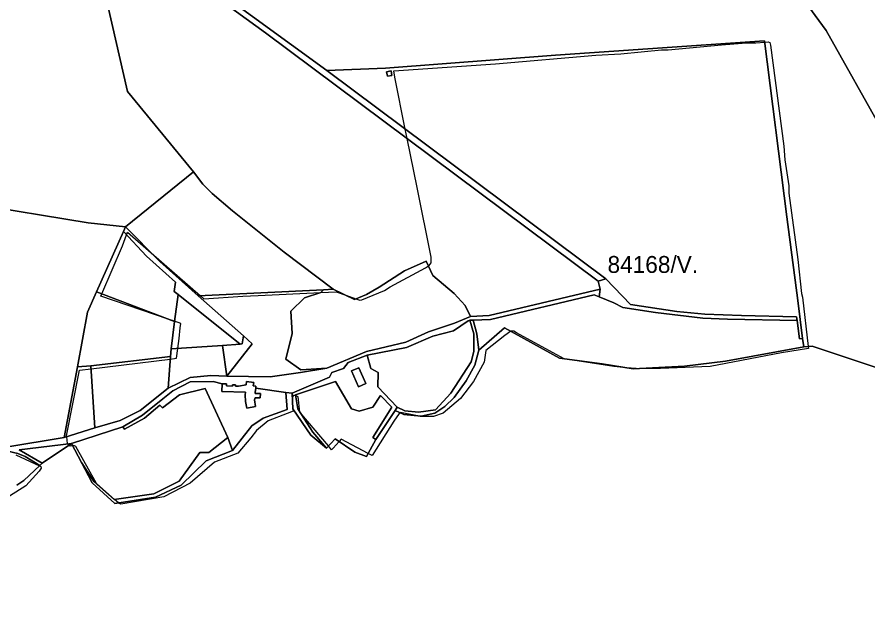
# Model space of a CAD drawing. Extents: x -477304 to -465429, y -1159113 to -1149210.
# Drawn here: x -469591 to -468836, y -1155579 to -1155042 of the extents above; entities that cross this region are included whole.
import ezdxf

# ---------------------------------------------------------------- set-up
doc = ezdxf.new("R2010")
doc.units = 0
for name, color, linetype in [('BPEJ_s', 7, 'Continuous'), ('ostatni_s', 7, 'Continuous'), ('PUPFL_s', 7, 'Continuous')]:
    doc.layers.add(name, color=color, linetype=linetype)

msp = doc.modelspace()

# ---------------------------------------------------------------- linework, layer by layer
at = {"layer": 'BPEJ_s'}
msp.add_line((-469255.89, -1155095.39), (-469256.66, -1155089.78), dxfattribs=at)
for points in [[(-469259.91, -1155281.37), (-469228.62, -1155264.46), (-469226.08, -1155262.94), (-469225.45, -1155262.56), (-469223.55, -1155260.02), (-469223.76, -1155255.16), (-469236.14, -1155193.47), (-469244.9, -1155149.95), (-469246.56, -1155141.71), (-469255.89, -1155095.39), (-469256.66, -1155089.78), (-469166.49, -1155083.55), (-469077.73, -1155075.94), (-469055.32, -1155074.67), (-469019.4, -1155071.29), (-469013.48, -1155071.29), (-468966.14, -1155066.85), (-468944.16, -1155065.16), (-468935.7, -1155065.1), (-468927.79, -1155064.37), (-468924.92, -1155064.11), (-468923.45, -1155064.74), (-468922.6, -1155067.07), (-468910.98, -1155156.67), (-468909.92, -1155168.93), (-468906.54, -1155191.76), (-468906.33, -1155198.31), (-468898.51, -1155257.27), (-468895.34, -1155287.5), (-468894.49, -1155290.67)], [(-469256.66, -1155089.78), (-469166.49, -1155083.55), (-469077.73, -1155075.94), (-469055.32, -1155074.67), (-469019.4, -1155071.29), (-469013.48, -1155071.29), (-468966.14, -1155066.85), (-468944.16, -1155065.16), (-468935.7, -1155065.1), (-468927.79, -1155064.37), (-468924.92, -1155064.11), (-468923.45, -1155064.74), (-468922.6, -1155067.07), (-468910.98, -1155156.67), (-468909.92, -1155168.93), (-468906.54, -1155191.76), (-468906.33, -1155198.31), (-468898.51, -1155257.27), (-468895.34, -1155287.5), (-468894.49, -1155290.67), (-468889.3, -1155334.26), (-468889.07, -1155336.19), (-468912.88, -1155339.91), (-468976.28, -1155352.17), (-469020.24, -1155353.87), (-469038.84, -1155354.28), (-469041.77, -1155354.01), (-469050.42, -1155353.21), (-469061.66, -1155352.17)], [(-469061.66, -1155352.17), (-469105.62, -1155345.4), (-469105.76, -1155345.33), (-469147.89, -1155322.16), (-469150.43, -1155320.89), (-469152.75, -1155320.68), (-469153.04, -1155320.87), (-469158.46, -1155324.48), (-469175.16, -1155338.01), (-469176.64, -1155348.15), (-469186.15, -1155365.48), (-469197.77, -1155380.49), (-469212.99, -1155393.38), (-469221.44, -1155396.55), (-469233.27, -1155396.34), (-469237.27, -1155395.57), (-469250.82, -1155392.96), (-469251.09, -1155393.14), (-469252.08, -1155393.8), (-469256.73, -1155400.56), (-469275.97, -1155431.04), (-469279.43, -1155429.24), (-469303.58, -1155416.64), (-469305.26, -1155418.61), (-469310.41, -1155424.66), (-469311.35, -1155425.53), (-469311.9, -1155426.04), (-469314.77, -1155422.62), (-469340, -1155392.53), (-469341.69, -1155379.01), (-469343.59, -1155377.74), (-469343.77, -1155377.74), (-469345.71, -1155377.74), (-469346.75, -1155379.13), (-469346.98, -1155379.43), (-469346.34, -1155388.73), (-469346.13, -1155391.86), (-469351.2, -1155393.8), (-469368.32, -1155400.35), (-469378.47, -1155409.02), (-469383.53, -1155415.37), (-469394.95, -1155428.88), (-469415.87, -1155436.91), (-469437.22, -1155455.72), (-469460.68, -1155467.77), (-469498.72, -1155474.11), (-469500.41, -1155473.48), (-469500.77, -1155473.17), (-469504.45, -1155469.95), (-469520.49, -1155455.94), (-469538.88, -1155423.18), (-469540.57, -1155422.12), (-469541.64, -1155422.34), (-469542.63, -1155422.53), (-469543.74, -1155422.75), (-469544.48, -1155422.33), (-469545.1, -1155421.98), (-469545.22, -1155421.91), (-469545.89, -1155420.73), (-469546.06, -1155420.43), (-469546.79, -1155414.47), (-469546.91, -1155413.46), (-469535.36, -1155355.31), (-469525.19, -1155354.06), (-469455.04, -1155345.46), (-469451.17, -1155344.98), (-469449.33, -1155344.61), (-469448.31, -1155336.14), (-469447.23, -1155327.16), (-469446.1, -1155317.72), (-469445.65, -1155313.87), (-469451.16, -1155311.99), (-469456.92, -1155310.02), (-469516.69, -1155289.58), (-469515.82, -1155287.59), (-469497.24, -1155245.02), (-469493.72, -1155235.43), (-469493.44, -1155234.66), (-469492.83, -1155233.02), (-469471.8, -1155251.4), (-469428.27, -1155289.44), (-469425.17, -1155292.15), (-469390.51, -1155289.61), (-469377.19, -1155289), (-469321.34, -1155286.42), (-469307.88, -1155285.8), (-469299.3, -1155288.92), (-469290.37, -1155292.17), (-469286.95, -1155293.41), (-469285.26, -1155292.99), (-469264.98, -1155284.75), (-469259.91, -1155281.37), (-469228.62, -1155264.46), (-469226.08, -1155262.94), (-469225.45, -1155262.56), (-469223.55, -1155260.02), (-469223.76, -1155255.16), (-469236.14, -1155193.47), (-469244.9, -1155149.95), (-469246.56, -1155141.71), (-469255.89, -1155095.39)], [(-468894.49, -1155290.67), (-468889.3, -1155334.26), (-468889.07, -1155336.19), (-468912.88, -1155339.91), (-468976.28, -1155352.17), (-469020.24, -1155353.87), (-469038.84, -1155354.28), (-469041.77, -1155354.01), (-469050.42, -1155353.21), (-469061.66, -1155352.17), (-469105.62, -1155345.4), (-469105.76, -1155345.33), (-469147.89, -1155322.16), (-469150.43, -1155320.89), (-469152.75, -1155320.68), (-469153.04, -1155320.87), (-469158.46, -1155324.48), (-469175.16, -1155338.01), (-469176.64, -1155348.15), (-469186.15, -1155365.48), (-469197.77, -1155380.49), (-469212.99, -1155393.38), (-469221.44, -1155396.55), (-469233.27, -1155396.34), (-469237.27, -1155395.57), (-469250.82, -1155392.96), (-469251.09, -1155393.14), (-469252.08, -1155393.8), (-469256.73, -1155400.56), (-469275.97, -1155431.04), (-469279.43, -1155429.24), (-469303.58, -1155416.64), (-469305.26, -1155418.61), (-469310.41, -1155424.66), (-469311.35, -1155425.53), (-469311.9, -1155426.04), (-469314.77, -1155422.62), (-469340, -1155392.53), (-469341.69, -1155379.01), (-469343.59, -1155377.74), (-469343.77, -1155377.74), (-469345.71, -1155377.74), (-469346.75, -1155379.13), (-469346.98, -1155379.43), (-469346.34, -1155388.73), (-469346.13, -1155391.86), (-469351.2, -1155393.8), (-469368.32, -1155400.35), (-469378.47, -1155409.02), (-469383.53, -1155415.37), (-469394.95, -1155428.88), (-469415.87, -1155436.91), (-469437.22, -1155455.72), (-469460.68, -1155467.77), (-469498.72, -1155474.11), (-469500.41, -1155473.48), (-469500.77, -1155473.17), (-469504.45, -1155469.95), (-469520.49, -1155455.94), (-469538.88, -1155423.18), (-469540.57, -1155422.12), (-469541.64, -1155422.34), (-469542.63, -1155422.53), (-469543.74, -1155422.75), (-469544.48, -1155422.33), (-469545.1, -1155421.98), (-469545.22, -1155421.91), (-469545.89, -1155420.73), (-469546.06, -1155420.43), (-469546.79, -1155414.47), (-469546.91, -1155413.46), (-469535.36, -1155355.31), (-469525.19, -1155354.06), (-469455.04, -1155345.46), (-469451.17, -1155344.98), (-469449.33, -1155344.61), (-469448.31, -1155336.14), (-469447.23, -1155327.16), (-469446.1, -1155317.72), (-469445.65, -1155313.87), (-469451.16, -1155311.99), (-469456.92, -1155310.02), (-469516.69, -1155289.58), (-469515.82, -1155287.59), (-469497.24, -1155245.02), (-469493.72, -1155235.43), (-469493.44, -1155234.66), (-469492.83, -1155233.02), (-469471.8, -1155251.4), (-469428.27, -1155289.44), (-469425.17, -1155292.15), (-469390.51, -1155289.61), (-469377.19, -1155289), (-469321.34, -1155286.42), (-469307.88, -1155285.8), (-469299.3, -1155288.92), (-469290.37, -1155292.17), (-469286.95, -1155293.41), (-469285.26, -1155292.99), (-469264.98, -1155284.75), (-469259.91, -1155281.37)], [(-469591.92, -1155430.36), (-469571.01, -1155440.32), (-469569.73, -1155440.93), (-469569.52, -1155442.41), (-469571.21, -1155444.95), (-469583.05, -1155457.84), (-469597.63, -1155467.14)], [(-469591.92, -1155430.36), (-469571.01, -1155440.32), (-469569.73, -1155440.93), (-469569.52, -1155442.41), (-469571.21, -1155444.95), (-469583.05, -1155457.84), (-469597.63, -1155467.14)]]:
    msp.add_lwpolyline(points, dxfattribs=at)
at = {"layer": 'ostatni_s'}
for points in [[(-469259.22, -1155089.99), (-469258.53, -1155093.93), (-469262.46, -1155094.63), (-469263.16, -1155090.69)], [(-469392.91, -1155332.18), (-469448.12, -1155288.27), (-469451.42, -1155285.55), (-469450.26, -1155277.41), (-469476.12, -1155254.17), (-469496.54, -1155232.43), (-469494.72, -1155228.34), (-469464.14, -1155259.11), (-469430.17, -1155289.53), (-469390.01, -1155325.04), (-469391.19, -1155332.03)], [(-469451.19, -1155312.2), (-469520.31, -1155285.88), (-469496.54, -1155232.43), (-469476.12, -1155254.17), (-469450.26, -1155277.41), (-469451.42, -1155285.55), (-469448.12, -1155288.27)], [(-469246.16, -1155330.56), (-469280.98, -1155338.88), (-469316.08, -1155353.52), (-469339.19, -1155354.99), (-469352.48, -1155345.73), (-469346.94, -1155322.78), (-469348, -1155303.09), (-469335.93, -1155291.22), (-469321.37, -1155286.45), (-469319.07, -1155284.15), (-469310.66, -1155283.5), (-469291.5, -1155292.65), (-469281, -1155288.24), (-469269.68, -1155281.75), (-469247.15, -1155267.22), (-469228.13, -1155258.54), (-469222.09, -1155271.52), (-469203.28, -1155287.45), (-469193.48, -1155298.03), (-469188.62, -1155307.68), (-469203.03, -1155313.56), (-469225.98, -1155321.45)], [(-468982.87, -1155309.22), (-469024.69, -1155304.2), (-469053.65, -1155299.68), (-469061.62, -1155295.61), (-469074.71, -1155290.24), (-469073.73, -1155283.55), (-469075.64, -1155276.32), (-469068.89, -1155274.32), (-469046.77, -1155297.13), (-469005.81, -1155303.26), (-468980.88, -1155305.72), (-468948.59, -1155306.96), (-468899.58, -1155308.03), (-468899.05, -1155311.31), (-468960.81, -1155310.12)], [(-469451.19, -1155312.2), (-469448.12, -1155288.27), (-469392.91, -1155332.18), (-469408.81, -1155333.54), (-469454.08, -1155336.52)], [(-469352.48, -1155345.73), (-469339.19, -1155354.99), (-469316.08, -1155353.52), (-469339.42, -1155357.57), (-469366.4, -1155361.37), (-469404.71, -1155360.55), (-469382.24, -1155331.96), (-469390.01, -1155325.04), (-469430.17, -1155289.53), (-469319.07, -1155284.15), (-469321.37, -1155286.45), (-469335.93, -1155291.22), (-469348, -1155303.09), (-469346.94, -1155322.78)], [(-469188.24, -1155348.03), (-469206.3, -1155375.75), (-469219.87, -1155390.57), (-469234.94, -1155392.5), (-469246.85, -1155391.43), (-469253.9, -1155388.25), (-469270.88, -1155370.21), (-469270.5, -1155357.37), (-469277.08, -1155353.86), (-469280.34, -1155341.99), (-469245.5, -1155335.37), (-469222.14, -1155325.33), (-469203.91, -1155320.45), (-469190.9, -1155311.48), (-469189.48, -1155311.05), (-469185.81, -1155323.17), (-469185.68, -1155338.81)], [(-469188.24, -1155348.03), (-469185.68, -1155338.81), (-469185.81, -1155323.17), (-469189.48, -1155311.05), (-469186.47, -1155310.87), (-469183.01, -1155323.03), (-469181.41, -1155337.59), (-469184.82, -1155350.79), (-469192.67, -1155364.85), (-469203.26, -1155379.52), (-469211.44, -1155387.48), (-469220.26, -1155393.44), (-469232.39, -1155396.02), (-469247.92, -1155394.58), (-469255.7, -1155391.03), (-469253.9, -1155388.25), (-469246.85, -1155391.43), (-469234.94, -1155392.5), (-469219.87, -1155390.57), (-469206.3, -1155375.75)], [(-469404.71, -1155360.55), (-469408.81, -1155333.54), (-469392.91, -1155332.18), (-469391.19, -1155332.03), (-469390.01, -1155325.04), (-469382.24, -1155331.96)], [(-469408.81, -1155333.54), (-469404.71, -1155360.55), (-469419.08, -1155360.19), (-469437.28, -1155361.98), (-469456.85, -1155371.27), (-469454.88, -1155343.22), (-469454.08, -1155336.52)], [(-469456.85, -1155371.27), (-469481.63, -1155391.21), (-469499.41, -1155399.96), (-469521.81, -1155406.49), (-469525.35, -1155351.54), (-469454.88, -1155343.22)], [(-469277.08, -1155353.86), (-469270.5, -1155357.37), (-469270.88, -1155370.21), (-469253.9, -1155388.25), (-469255.7, -1155391.03), (-469272.67, -1155416.97), (-469275.5, -1155414.94), (-469258.6, -1155388.04), (-469268.55, -1155377.71), (-469275.5, -1155388.15), (-469287.43, -1155391.75), (-469294.21, -1155389.62), (-469308.51, -1155365.28), (-469343.85, -1155377.26), (-469341.86, -1155389.63), (-469328.68, -1155410.47), (-469316.56, -1155424.5), (-469330.31, -1155412.98), (-469346.21, -1155389.78), (-469346.92, -1155375.79), (-469313.85, -1155361.43), (-469311.84, -1155357.52), (-469301.51, -1155354), (-469297.34, -1155348.62), (-469280.34, -1155341.99)], [(-469287.98, -1155370.03), (-469294.18, -1155355.97), (-469287.81, -1155353.16), (-469281.61, -1155367.22)], [(-469287.81, -1155353.16), (-469294.18, -1155355.97), (-469287.98, -1155370.03), (-469281.61, -1155367.22)], [(-469477.98, -1155397.85), (-469495.46, -1155407.57), (-469496.96, -1155405.56), (-469479.49, -1155395.23), (-469461.67, -1155380.88), (-469452.83, -1155373.67), (-469437.25, -1155365.71), (-469417.01, -1155365.46), (-469409.1, -1155367.41), (-469409.23, -1155374.41), (-469388.36, -1155374.8), (-469388.64, -1155377.21), (-469388.15, -1155383.05), (-469387.19, -1155388.97), (-469379.29, -1155387.68), (-469380.26, -1155381.76), (-469379.69, -1155379.84), (-469375.19, -1155379.94), (-469375.11, -1155376.04), (-469379.61, -1155375.94), (-469379.64, -1155375.15), (-469379.19, -1155371.29), (-469352.45, -1155375.25), (-469351.44, -1155390.39), (-469372.51, -1155397.81), (-469382.76, -1155404.59), (-469399.7, -1155426.76), (-469403.89, -1155415.06), (-469424.09, -1155371.67), (-469446.7, -1155377.3), (-469461.74, -1155388.77), (-469464.39, -1155386.51)], [(-469379.19, -1155371.29), (-469379.64, -1155375.15), (-469379.61, -1155375.94), (-469375.11, -1155376.04), (-469375.19, -1155379.94), (-469379.69, -1155379.84), (-469380.26, -1155381.76), (-469379.29, -1155387.68), (-469387.19, -1155388.97), (-469388.15, -1155383.05), (-469388.64, -1155377.21), (-469388.36, -1155374.8), (-469409.23, -1155374.41), (-469409.1, -1155367.41), (-469405, -1155367.49), (-469405.03, -1155369.38), (-469399.83, -1155369.48), (-469399.81, -1155368.28), (-469397.01, -1155368.34), (-469397.03, -1155369.54), (-469394.63, -1155369.58), (-469387.62, -1155368.47), (-469387.27, -1155365.49), (-469381.01, -1155366.23), (-469381.36, -1155369.21), (-469378.98, -1155369.48)], [(-469308.71, -1155416.25), (-469316.56, -1155424.5), (-469328.68, -1155410.47), (-469341.86, -1155389.63), (-469343.85, -1155377.26), (-469308.51, -1155365.28), (-469294.21, -1155389.62), (-469287.43, -1155391.75), (-469275.5, -1155388.15), (-469268.55, -1155377.71), (-469258.6, -1155388.04), (-469275.5, -1155414.94), (-469272.67, -1155416.97), (-469280.87, -1155431.85), (-469291.19, -1155428.23)], [(-469461.74, -1155388.77), (-469446.7, -1155377.3), (-469424.09, -1155371.67), (-469403.89, -1155415.06), (-469420.79, -1155428.51), (-469428.9, -1155428.44), (-469447.09, -1155453.76), (-469469.66, -1155464.96), (-469504.64, -1155469.98), (-469522.44, -1155454.34), (-469533.76, -1155437.16), (-469542.7, -1155420.34), (-469496.96, -1155405.56), (-469495.46, -1155407.57), (-469477.98, -1155397.85), (-469464.39, -1155386.51)], [(-469423.2, -1155435.83), (-469445.23, -1155457.46), (-469468.02, -1155467.97), (-469504.18, -1155473.71), (-469524.28, -1155455.16), (-469533.76, -1155437.16), (-469522.44, -1155454.34), (-469504.64, -1155469.98), (-469469.66, -1155464.96), (-469447.09, -1155453.76), (-469428.9, -1155428.44), (-469420.79, -1155428.51), (-469403.89, -1155415.06), (-469399.7, -1155426.76)]]:
    msp.add_lwpolyline(points, close=True, dxfattribs=at)
msp.add_lwpolyline([(-469600.95, -1155423.61), (-469549.11, -1155415.21), (-469521.81, -1155406.49), (-469499.41, -1155399.96), (-469481.63, -1155391.21), (-469456.85, -1155371.27), (-469437.28, -1155361.98), (-469419.08, -1155360.19), (-469404.71, -1155360.55), (-469366.4, -1155361.37), (-469339.42, -1155357.57), (-469316.08, -1155353.52), (-469280.98, -1155338.88), (-469246.16, -1155330.56), (-469225.98, -1155321.45), (-469203.03, -1155313.56), (-469188.62, -1155307.68), (-469172.14, -1155307.02), (-469073.73, -1155283.55), (-469074.71, -1155290.24), (-469079.04, -1155288.46), (-469171.08, -1155310.49), (-469186.47, -1155310.87), (-469189.48, -1155311.05), (-469190.9, -1155311.48), (-469203.91, -1155320.45), (-469222.14, -1155325.33), (-469245.5, -1155335.37), (-469280.34, -1155341.99), (-469297.34, -1155348.62), (-469301.51, -1155354), (-469311.84, -1155357.52), (-469313.85, -1155361.43), (-469346.92, -1155375.79), (-469352.45, -1155375.25), (-469379.19, -1155371.29), (-469378.98, -1155369.48), (-469381.36, -1155369.21), (-469381.01, -1155366.23), (-469387.27, -1155365.49), (-469387.62, -1155368.47), (-469394.63, -1155369.58), (-469397.03, -1155369.54), (-469397.01, -1155368.34), (-469399.81, -1155368.28), (-469399.83, -1155369.48), (-469405.03, -1155369.38), (-469405, -1155367.49), (-469409.1, -1155367.41), (-469417.01, -1155365.46), (-469437.25, -1155365.71), (-469452.83, -1155373.67), (-469461.67, -1155380.88), (-469479.49, -1155395.23), (-469496.96, -1155405.56), (-469542.7, -1155420.34), (-469588.96, -1155425.98), (-469568.46, -1155437.92), (-469570.68, -1155440.01), (-469583.53, -1155432.02), (-469590.2, -1155429.14), (-469599.04, -1155427.21)], dxfattribs=at)
at = {"layer": 'PUPFL_s'}
for points in [[(-469540.94, -1154922.58), (-469534.21, -1154927.83), (-469532.76, -1154934.13), (-469531.35, -1154940.27), (-469492.82, -1155108.18), (-469434.25, -1155179.31), (-469494.72, -1155228.34), (-469527.72, -1155224.54), (-469632.43, -1155207.61), (-469699.33, -1155194.29), (-469667.07, -1155152.59), (-469640.33, -1155116.94), (-469623.96, -1155032.5), (-469612, -1154977.94), (-469609.65, -1154956.93), (-469595.92, -1154961.01), (-469578.41, -1154957.47), (-469569.57, -1154951.7)], [(-469532.76, -1154934.13), (-469510.8, -1154948.02), (-469316.24, -1155089.71), (-469068.89, -1155274.32), (-469075.64, -1155276.32), (-469370.59, -1155056.11), (-469516.14, -1154950.24), (-469531.35, -1154940.27)], [(-469193.48, -1155298.03), (-469203.28, -1155287.45), (-469222.09, -1155271.52), (-469228.13, -1155258.54), (-469247.15, -1155267.22), (-469269.68, -1155281.75), (-469281, -1155288.24), (-469291.5, -1155292.65), (-469310.66, -1155283.5), (-469353.89, -1155250.69), (-469399.82, -1155213.96), (-469417.93, -1155198.61), (-469426.21, -1155190.29), (-469434.25, -1155179.31), (-469492.82, -1155108.18), (-469531.35, -1154940.27), (-469516.14, -1154950.24), (-469370.59, -1155056.11), (-469075.64, -1155276.32), (-469073.73, -1155283.55), (-469172.14, -1155307.02), (-469188.62, -1155307.68)], [(-468948.59, -1155306.96), (-468980.88, -1155305.72), (-469005.81, -1155303.26), (-469046.77, -1155297.13), (-469068.89, -1155274.32), (-469316.24, -1155089.71), (-469264.13, -1155087.57), (-469113.34, -1155076.11), (-468927.95, -1155063.12), (-468908.35, -1155219.46), (-468898.57, -1155293.52), (-468894.38, -1155327.3), (-468896.89, -1155327.71), (-468899.05, -1155311.31), (-468899.58, -1155308.03)], [(-469262.46, -1155094.63), (-469258.53, -1155093.93), (-469259.22, -1155089.99), (-469263.16, -1155090.69)], [(-469434.25, -1155179.31), (-469426.21, -1155190.29), (-469417.93, -1155198.61), (-469399.82, -1155213.96), (-469353.89, -1155250.69), (-469310.66, -1155283.5), (-469319.07, -1155284.15), (-469430.17, -1155289.53), (-469464.14, -1155259.11), (-469494.72, -1155228.34)], [(-469738.07, -1155244.38), (-469699.33, -1155194.29), (-469632.43, -1155207.61), (-469527.72, -1155224.54), (-469494.72, -1155228.34), (-469496.54, -1155232.43), (-469520.31, -1155285.88), (-469528.3, -1155303.85), (-469537.37, -1155352.41), (-469549.11, -1155415.21), (-469600.95, -1155423.61), (-469678.22, -1155417.42), (-469719.65, -1155410.69), (-469729.29, -1155408.13), (-469762.23, -1155343.47), (-469754.65, -1155338.44), (-469741.23, -1155315.39), (-469737.47, -1155303.38), (-469736.55, -1155281.38), (-469731.67, -1155246.36)], [(-469454.08, -1155336.52), (-469454.88, -1155343.22), (-469525.35, -1155351.54), (-469537.37, -1155352.41), (-469528.3, -1155303.85), (-469520.31, -1155285.88), (-469451.19, -1155312.2)], [(-469074.71, -1155290.24), (-469061.62, -1155295.61), (-469053.65, -1155299.68), (-469024.69, -1155304.2), (-468982.87, -1155309.22), (-468960.81, -1155310.12), (-468899.05, -1155311.31), (-468896.89, -1155327.71), (-468894.38, -1155327.3), (-468893.19, -1155334.54), (-468962.53, -1155347.35), (-468999.06, -1155351.72), (-469044.6, -1155354.16), (-469071.99, -1155349.68), (-469109.87, -1155344.8), (-469158.64, -1155317.76), (-469181.41, -1155337.59), (-469183.01, -1155323.03), (-469186.47, -1155310.87), (-469171.08, -1155310.49), (-469079.04, -1155288.46)], [(-469521.81, -1155406.49), (-469549.11, -1155415.21), (-469537.37, -1155352.41), (-469525.35, -1155351.54)], [(-469568.46, -1155437.92), (-469588.96, -1155425.98), (-469542.7, -1155420.34)]]:
    msp.add_lwpolyline(points, close=True, dxfattribs=at)
for points in [[(-468746.95, -1155380.45), (-468885.82, -1155334), (-468893.19, -1155334.54), (-468894.38, -1155327.3), (-468898.57, -1155293.52), (-468908.35, -1155219.46), (-468927.95, -1155063.12), (-469113.34, -1155076.11), (-469264.13, -1155087.57), (-469316.24, -1155089.71), (-469510.8, -1154948.02)], [(-468895.11, -1155023.92), (-468873.42, -1155054.17), (-468822.23, -1155145.16)], [(-467900.69, -1155791.44), (-467966.43, -1155799.67), (-468149.03, -1155700.39), (-468244.79, -1155693.36), (-468297.57, -1155682.09), (-468356.47, -1155672.95), (-468395.9, -1155640.98), (-468466.48, -1155541.27), (-468545.02, -1155454.14), (-468620.28, -1155390.44), (-468661.77, -1155317), (-468710.86, -1155279.1), (-468771.42, -1155205.7), (-468797.38, -1155171.18), (-468822.23, -1155145.16), (-468873.42, -1155054.17), (-468895.11, -1155023.92)], [(-469308.71, -1155416.25), (-469291.19, -1155428.23), (-469280.87, -1155431.85), (-469272.67, -1155416.97), (-469255.7, -1155391.03), (-469247.92, -1155394.58), (-469232.39, -1155396.02), (-469220.26, -1155393.44), (-469211.44, -1155387.48), (-469203.26, -1155379.52), (-469192.67, -1155364.85), (-469184.82, -1155350.79), (-469181.41, -1155337.59), (-469158.64, -1155317.76), (-469109.87, -1155344.8), (-469071.99, -1155349.68), (-469044.6, -1155354.16), (-468999.06, -1155351.72), (-468962.53, -1155347.35), (-468893.19, -1155334.54), (-468885.82, -1155334), (-468746.95, -1155380.45)], [(-469591.15, -1155457.38), (-469584.86, -1155453.36), (-469570.68, -1155440.01), (-469568.46, -1155437.92), (-469542.7, -1155420.34), (-469533.76, -1155437.16), (-469524.28, -1155455.16), (-469504.18, -1155473.71), (-469468.02, -1155467.97), (-469445.23, -1155457.46), (-469423.2, -1155435.83), (-469399.7, -1155426.76), (-469382.76, -1155404.59), (-469372.51, -1155397.81), (-469351.44, -1155390.39), (-469352.45, -1155375.25), (-469346.92, -1155375.79), (-469346.21, -1155389.78), (-469330.31, -1155412.98), (-469316.56, -1155424.5), (-469308.71, -1155416.25)], [(-469599.04, -1155427.21), (-469590.2, -1155429.14), (-469583.53, -1155432.02), (-469570.68, -1155440.01), (-469584.86, -1155453.36), (-469591.15, -1155457.38)]]:
    msp.add_lwpolyline(points, dxfattribs=at)

# ---------------------------------------------------------------- texts
at = {"layer": 'BPEJ_s'}
msp.add_text('84168/V.', height=15, dxfattribs=at).set_placement((-469067.25, -1155269.11))

doc.saveas('drawing.dxf')
